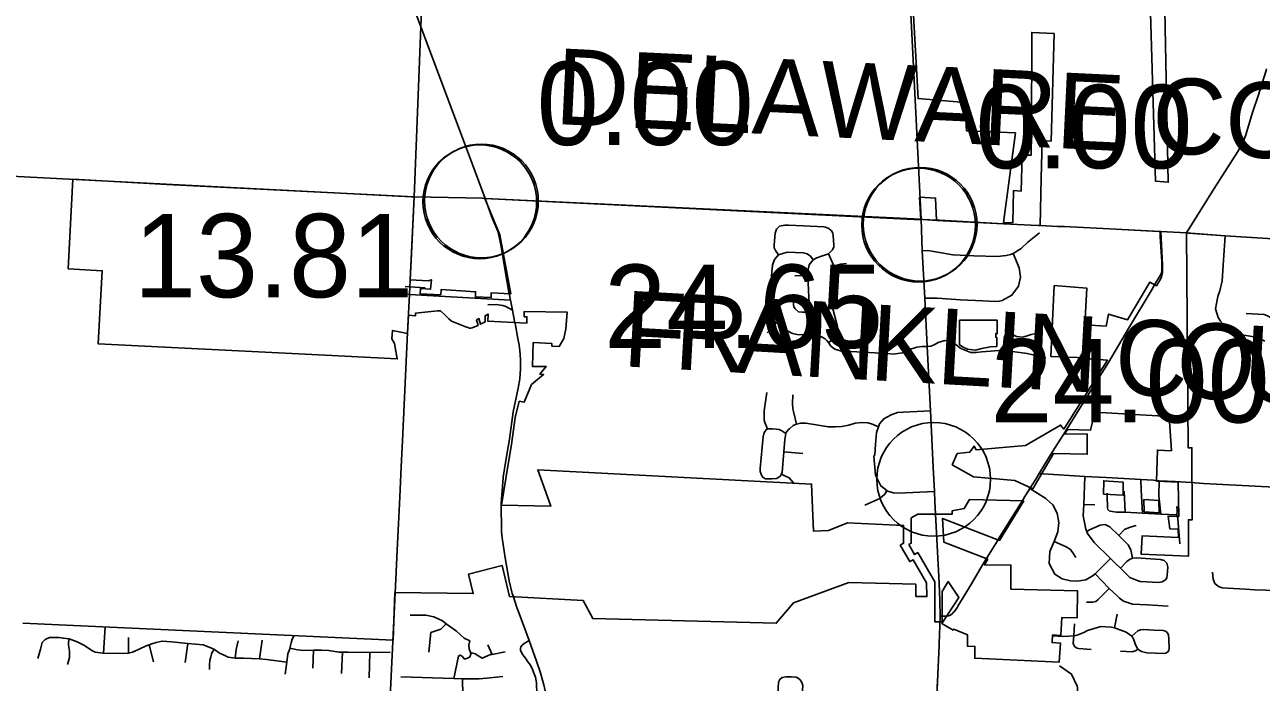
# Model space of a CAD drawing. Extents: x 1659811 to 1934326, y 644115 to 934867.
# Drawn here: x 1812113 to 1828424, y 772572 to 781248 of the extents above; entities that cross this region are included whole.
import ezdxf

# ---------------------------------------------------------------- set-up
doc = ezdxf.new("R2010")
doc.units = 0
for name, color, linetype in [('Default', 7, 'Continuous'), ('GM_X_Adjacent_County_Text', 7, 'Continuous'), ('GM_X_City_Street', 7, 'Continuous'), ('GM_X_Corporation', 7, 'Continuous'), ('GM_X_County', 7, 'Continuous'), ('GM_X_County_Road', 7, 'Continuous'), ('GM_X_State_Route', 7, 'Continuous'), ('GM_X_Township', 7, 'Continuous'), ('GM_X_Township_Road', 7, 'Continuous'), ('GM_X_US_Route', 7, 'Continuous')]:
    doc.layers.add(name, color=color, linetype=linetype)

msp = doc.modelspace()

# ---------------------------------------------------------------- linework, layer by layer
at = {"layer": 'Default'}
for centre in [(1818116, 778911), (1818116, 778911), (1818138, 778922), (1823904, 778604), (1823904, 778604), (1823925, 778615), (1824103, 775250)]:
    msp.add_circle(centre, 750, dxfattribs=at)
at = {"layer": 'GM_X_City_Street'}
for points in [[(1827440, 778500), (1827802, 779087), (1828113, 779577), (1828183, 779692), (1828216, 779780), (1828313, 780101), (1828381, 780311), (1828487, 780643), (1828494, 780666)], [(1823936, 778682), (1823966, 778677), (1824141, 778666), (1824146, 778666)], [(1823936, 778682), (1823966, 778677), (1824145, 778671)], [(1822056, 778210), (1822017, 778267), (1821999, 778304), (1821997, 778344), (1822012, 778499), (1822031, 778551), (1822071, 778589), (1822141, 778605), (1822189, 778603), (1822388, 778593), (1822653, 778580), (1822678, 778578), (1822720, 778561)], [(1822459, 777154), (1822464, 777254), (1822464, 777456), (1822465, 777499), (1822458, 777648), (1822445, 777941), (1822443, 777995), (1822460, 778079), (1822513, 778146), (1822561, 778171), (1822637, 778197), (1822717, 778224), (1822770, 778277), (1822785, 778317), (1822786, 778344), (1822778, 778462), (1822771, 778498), (1822754, 778530), (1822720, 778561)], [(1824146, 778666), (1825025, 778622), (1825481, 778599), (1825506, 778597), (1825514, 778597)], [(1825505, 778597), (1825506, 778597), (1825736, 778586), (1825825, 778586), (1826422, 778555), (1827074, 778521)], [(1825514, 778597), (1825736, 778586), (1825825, 778586), (1826422, 778555), (1827092, 778520)], [(1826983, 777761), (1827016, 777817), (1827089, 777940), (1827102, 777967), (1827111, 777999), (1827114, 778033), (1827114, 778068), (1827113, 778120), (1827100, 778318), (1827091, 778452), (1827091, 778494), (1827092, 778520)], [(1827074, 778521), (1827092, 778520), (1827440, 778500)], [(1827092, 778520), (1827440, 778500), (1827460, 778499)], [(1824361, 778210), (1824631, 778199), (1824945, 778189), (1825060, 778201), (1825118, 778217), (1825151, 778228), (1825258, 778295), (1825347, 778377), (1825499, 778503)], [(1827440, 778500), (1827947, 778461), (1830173, 778324)], [(1827460, 778499), (1827947, 778461), (1830193, 778323)], [(1828472, 777073), (1828413, 777102), (1828346, 777125), (1828277, 777137), (1828192, 777150), (1828123, 777169), (1828031, 777220), (1827927, 777294), (1827886, 777337), (1827855, 777386), (1827821, 777501), (1827849, 777662), (1827877, 777735), (1827908, 777871), (1827920, 778074), (1827947, 778461)], [(1822030, 777316), (1821996, 777351), (1821952, 777420), (1821932, 777499), (1821933, 777562), (1821957, 777843), (1821975, 778075), (1822002, 778151), (1822056, 778210), (1822172, 778248), (1822383, 778239), (1822436, 778227), (1822477, 778194), (1822513, 778146)], [(1822716, 777056), (1822751, 777079), (1822801, 777116), (1822834, 777160), (1822843, 777198), (1822840, 777237), (1822833, 777267), (1822773, 777498), (1822769, 777583), (1822782, 777791), (1822794, 777953), (1822786, 778068), (1822717, 778224)], [(1823953, 778265), (1824024, 778269), (1824205, 778239), (1824356, 778210), (1824361, 778210)], [(1823985, 777638), (1824147, 777638), (1824458, 777620), (1824752, 777603), (1824912, 777595), (1824968, 777601), (1825006, 777608), (1825135, 777678), (1825221, 777798), (1825249, 777919), (1825232, 778042), (1825151, 778228)], [(1822786, 778068), (1822830, 778076), (1822876, 778087), (1822951, 778097)], [(1822273, 777933), (1822445, 777941)], [(1817132, 777792), (1817193, 777788), (1817395, 777775)], [(1817061, 777694), (1817188, 777688), (1818521, 777615)], [(1818222, 777553), (1818332, 777555), (1818419, 777545), (1818458, 777529), (1818546, 777480)], [(1822253, 777594), (1822255, 777556), (1822260, 777526), (1822274, 777498), (1822318, 777462), (1822369, 777454), (1822464, 777456)], [(1828224, 777439), (1828462, 777424), (1828505, 777409), (1828566, 777372), (1828635, 777308)], [(1821905, 777183), (1822030, 777316)], [(1822030, 777316), (1822105, 777249), (1822156, 777220)], [(1822156, 777220), (1822240, 777172), (1822304, 777161), (1822459, 777154), (1822535, 777147), (1822555, 777146), (1822616, 777134), (1822670, 777102), (1822692, 777082), (1822716, 777056), (1822747, 777008), (1822799, 776968), (1822889, 776943), (1823010, 776935), (1823496, 776909), (1823569, 776903), (1823690, 776921), (1823734, 776940), (1823773, 776959), (1823881, 776995), (1823951, 777001), (1824018, 777004)], [(1824018, 777004), (1824065, 777007), (1824109, 777025), (1824161, 777054), (1824251, 777080), (1824358, 777055), (1824400, 777025), (1824459, 776977), (1824592, 776923), (1824663, 776922), (1824740, 776933), (1825018, 776954), (1825175, 776934), (1825336, 776910), (1825435, 776889)], [(1825018, 776954), (1825031, 777112), (1825042, 777142), (1825065, 777164), (1825087, 777174), (1825110, 777175), (1825144, 777161), (1825168, 777146), (1825197, 777133), (1825274, 777125), (1825322, 777138), (1825390, 777163), (1825427, 777169), (1825464, 777164), (1825508, 777129), (1825524, 777096), (1825526, 777059), (1825519, 777020), (1825484, 776879)], [(1828284, 776838), (1828203, 776878), (1828184, 776900), (1828177, 776924), (1828176, 776953), (1828182, 777051), (1828192, 777150)], [(1825435, 776889), (1825484, 776879), (1825584, 776853)], [(1821913, 775914), (1821888, 775969), (1821876, 776000), (1821869, 776029), (1821865, 776086), (1821868, 776154), (1821900, 776394)], [(1822295, 775980), (1822252, 776143), (1822245, 776179), (1822240, 776252), (1822243, 776366)], [(1824113, 775091), (1823635, 775067), (1823574, 775071), (1823496, 775095), (1823484, 775103), (1823404, 775164), (1823334, 775303), (1823314, 775554), (1823326, 775574), (1823334, 775711), (1823349, 775867), (1823374, 775941), (1823389, 775982), (1823445, 776047), (1823541, 776103), (1823626, 776131), (1823704, 776136), (1824060, 776153)], [(1821966, 775258), (1821883, 775258), (1821853, 775273), (1821838, 775294), (1821826, 775316), (1821815, 775353), (1821815, 775395), (1821853, 775817), (1821862, 775849), (1821876, 775881), (1821896, 775908), (1821913, 775914), (1821928, 775918), (1821976, 775917), (1822027, 775912), (1822064, 775907), (1822098, 775892), (1822152, 775856)], [(1821966, 775258), (1822029, 775262), (1822057, 775274), (1822085, 775300), (1822093, 775316), (1822104, 775339), (1822125, 775611), (1822138, 775775), (1822152, 775856), (1822153, 775862), (1822187, 775906), (1822200, 775917), (1822201, 775918)], [(1822201, 775918), (1822249, 775961), (1822290, 775979), (1822295, 775980), (1822347, 775993), (1822415, 775993), (1822715, 775941), (1822802, 775943), (1822891, 775946), (1822982, 775965), (1823068, 775990), (1823161, 776001), (1823234, 775995), (1823282, 775981), (1823374, 775941)], [(1822125, 775611), (1822379, 775591)], [(1822093, 775316), (1822198, 775270), (1822253, 775203)], [(1825495, 775326), (1825549, 775321), (1826095, 775288), (1826379, 775273), (1826611, 775259), (1826837, 775246), (1827003, 775237), (1827023, 775235)], [(1826802, 773912), (1826692, 773954), (1826668, 773975), (1826566, 774077), (1826497, 774144), (1826434, 774206), (1826220, 774418), (1826134, 774536), (1826121, 774563), (1826109, 774591), (1826076, 774769), (1826083, 774917), (1826095, 775288)], [(1823197, 774908), (1823394, 774998), (1823460, 775055), (1823484, 775103)], [(1825296, 775010), (1825353, 775100)], [(1825373, 775131), (1825548, 775021), (1825581, 774998), (1825593, 774987)], [(1826628, 774818), (1826617, 775093)], [(1826858, 774804), (1826848, 774951), (1826840, 775111), (1826837, 775246)], [(1827099, 774790), (1827075, 775036), (1827076, 775232)], [(1827498, 775207), (1827662, 775197), (1828600, 775146), (1828663, 775145), (1828778, 775136), (1829364, 775096), (1829531, 775087), (1830387, 775031), (1831077, 774994), (1831207, 774985), (1832172, 774932), (1832553, 774913), (1832991, 774890), (1833285, 774873), (1833579, 774858), (1833879, 774836), (1833947, 774835), (1833997, 774825), (1834053, 774805), (1834088, 774789), (1834140, 774757), (1834272, 774660), (1834319, 774634)], [(1825593, 774987), (1825674, 774913), (1825734, 774802), (1825756, 774679), (1825740, 774556), (1825691, 774428), (1825635, 774300), (1825627, 774140), (1825701, 773998), (1825797, 773936), (1825908, 773909), (1825995, 773905), (1826109, 773922), (1826207, 773979), (1826232, 774002), (1826434, 774206)], [(1826435, 774829), (1826416, 774836), (1826401, 774853), (1826396, 774871), (1826395, 774911), (1826393, 774998), (1826391, 775067)], [(1826083, 774917), (1826229, 774912)], [(1826435, 774829), (1826458, 774824), (1826516, 774818), (1826628, 774818), (1826858, 774804), (1827099, 774790), (1827311, 774780)], [(1827323, 774727), (1827323, 774736), (1827311, 774780), (1827313, 774834), (1827310, 774891)], [(1826121, 774563), (1826158, 774582), (1826301, 774645), (1826366, 774653), (1826425, 774625), (1826545, 774510), (1826669, 774386), (1826704, 774322), (1826727, 774209)], [(1826545, 774510), (1826622, 774587), (1826693, 774621), (1826775, 774640)], [(1827349, 774398), (1827323, 774727)], [(1824792, 774194), (1824943, 774438), (1824960, 774466)], [(1825691, 774428), (1825851, 774360), (1825908, 774324), (1825946, 774268), (1825976, 774220)], [(1826566, 774077), (1826653, 774166), (1826687, 774193), (1826727, 774209), (1826772, 774213), (1827096, 774194), (1827145, 774180), (1827180, 774142), (1827190, 774092), (1827185, 773986), (1827178, 773952), (1827160, 773923)], [(1826232, 774002), (1826419, 773811), (1826523, 773711), (1826552, 773682), (1826605, 773642), (1826725, 773604), (1826925, 773592), (1827194, 773577)], [(1827812, 773875), (1827789, 773932), (1827781, 774026)], [(1824420, 773573), (1824421, 773575), (1824576, 773829), (1824582, 773839), (1824583, 773841)], [(1826119, 773628), (1826202, 773628), (1826242, 773638), (1826274, 773665), (1826419, 773811)], [(1827160, 773923), (1827119, 773896), (1827071, 773889), (1826828, 773903), (1826802, 773912)], [(1827812, 773875), (1827861, 773836), (1827907, 773817), (1827980, 773814), (1828215, 773801), (1828337, 773792), (1828485, 773786), (1829055, 773751), (1829564, 773723), (1829577, 773722)], [(1817196, 773460), (1817403, 773460), (1817510, 773437), (1817625, 773383), (1817674, 773345), (1817809, 773245), (1817909, 773153), (1817986, 773119)], [(1824241, 773445), (1824265, 773445), (1824298, 773448), (1824324, 773460), (1824355, 773485), (1824357, 773487)], [(1826486, 773291), (1826525, 773472)], [(1813151, 772955), (1813176, 773303)], [(1817470, 773228), (1817601, 773272), (1817674, 773345)], [(1825670, 773185), (1825820, 773176), (1825950, 773184), (1825996, 773196), (1826084, 773229), (1826134, 773255), (1826307, 773307), (1826445, 773298), (1826486, 773291), (1826641, 773232), (1826717, 773181), (1826737, 773144), (1826767, 773067), (1826797, 773010), (1826846, 772978), (1826915, 772963), (1827142, 772952)], [(1825950, 773184), (1825960, 773342)], [(1812285, 772887), (1812322, 773009), (1812344, 773096), (1812384, 773138), (1812438, 773164), (1812566, 773165), (1812622, 773156)], [(1812622, 773156), (1812623, 773156), (1812696, 773145), (1812701, 773144), (1812804, 773108), (1812900, 773056), (1812999, 772990), (1813043, 772971), (1813143, 772955), (1813151, 772955), (1813419, 772950), (1813477, 772956), (1813480, 772957), (1813535, 772971), (1813625, 773011), (1813716, 773054), (1813754, 773067), (1813790, 773080), (1813848, 773096), (1813926, 773115), (1814050, 773105), (1814263, 773086), (1814466, 773067), (1814545, 773036), (1814615, 773004), (1814681, 772956), (1814743, 772928), (1814795, 772903), (1814889, 772892), (1814945, 772889), (1814997, 772889), (1815212, 772882), (1815301, 772871), (1815569, 772838)], [(1812678, 772805), (1812702, 772900), (1812705, 772935), (1812703, 772984), (1812693, 773034), (1812689, 773072), (1812691, 773101), (1812701, 773144)], [(1813480, 772957), (1813480, 773165)], [(1815548, 772678), (1815569, 772838), (1815585, 772948), (1815609, 773015), (1815610, 773021), (1815628, 773095), (1815642, 773143), (1815667, 773188)], [(1817445, 772968), (1817470, 773228)], [(1825950, 773184), (1825945, 773090), (1825952, 773061), (1825970, 773036), (1825996, 773021), (1826014, 773018), (1826181, 773007)], [(1826717, 773181), (1826757, 773218), (1826794, 773249), (1826832, 773266), (1826874, 773269), (1827008, 773260), (1827128, 773254), (1827160, 773246), (1827185, 773227), (1827199, 773198), (1827205, 773143), (1827211, 773023), (1827204, 772993), (1827187, 772969), (1827166, 772956), (1827142, 772952)], [(1813811, 772842), (1813754, 773067)], [(1814229, 772832), (1814263, 773086)], [(1814552, 772741), (1814551, 772801), (1814555, 772862), (1814567, 772910), (1814579, 772942), (1814587, 772968), (1814615, 773004)], [(1814889, 772892), (1814903, 773007), (1814929, 773121)], [(1815212, 772882), (1815246, 773127)], [(1815610, 773021), (1815713, 772999), (1815789, 772993), (1815923, 772998), (1816029, 772995), (1816123, 772993), (1816255, 772970), (1816304, 772970), (1816381, 772968), (1816664, 772964), (1816933, 772969)], [(1815913, 772757), (1815923, 772998)], [(1816293, 772687), (1816304, 772970)], [(1817774, 772623), (1817833, 772919), (1817856, 772931), (1817889, 772912), (1817909, 772882), (1817927, 772882), (1817968, 772894), (1817986, 772909), (1817998, 772943), (1817995, 772959), (1817993, 772965), (1817974, 773013), (1817971, 773062), (1817986, 773119)], [(1817993, 772965), (1818057, 772946), (1818103, 772919), (1818149, 772891), (1818259, 772937), (1818277, 772940), (1818452, 772974)], [(1818277, 772940), (1818222, 773066)], [(1818873, 771627), (1818871, 771678), (1818854, 772118), (1818852, 772295), (1818853, 772356), (1818861, 772408), (1818867, 772467), (1818866, 772514), (1818863, 772566), (1818850, 772642), (1818835, 772684), (1818811, 772743), (1818783, 772799), (1818751, 772841), (1818719, 772889), (1818683, 772936), (1818661, 772973), (1818652, 772995), (1818652, 773017), (1818659, 773039), (1818677, 773064), (1818702, 773082), (1818765, 773124)], [(1826566, 772981), (1826721, 772975), (1826774, 772992), (1826797, 773010)], [(1816657, 772632), (1816664, 772964)], [(1817073, 772643), (1817774, 772623), (1817890, 772620), (1818006, 772620), (1818106, 772620), (1818204, 772628), (1818338, 772640), (1818422, 772649)], [(1821936, 772229), (1821990, 772275), (1822020, 772310), (1822038, 772355), (1822047, 772422), (1822056, 772574), (1822072, 772610), (1822104, 772635), (1822154, 772645), (1822229, 772644), (1822288, 772638), (1822315, 772627), (1822341, 772604)], [(1825983, 772046), (1825999, 772408), (1826001, 772438), (1826001, 772498), (1825996, 772523), (1825922, 772681), (1825761, 772791)], [(1817898, 772188), (1817890, 772620)], [(1822037, 771947), (1822119, 771954), (1822222, 771949), (1822279, 771954), (1822309, 771978), (1822334, 772011), (1822342, 772080), (1822377, 772528), (1822362, 772570), (1822341, 772604)]]:
    msp.add_lwpolyline(points, dxfattribs=at)
at = {"layer": 'GM_X_Corporation'}
for points in [[(1812090, 773353), (1816972, 773128), (1816996, 773757), (1818030, 773743), (1817968, 774000), (1818411, 774114), (1818508, 773703), (1819478, 773652), (1819605, 773412), (1822027, 773351), (1822253, 773619), (1822982, 773891), (1823867, 773865), (1823869, 773706), (1824013, 773704), (1824009, 773883), (1823832, 774190), (1823788, 774165), (1823663, 774381), (1823707, 774406), (1823707, 774642), (1822967, 774677), (1822717, 774575), (1822517, 774567), (1822492, 775187), (1818880, 775374), (1819053, 774896), (1818404, 774908), (1818486, 775425), (1818535, 775710), (1818583, 776065), (1818636, 776280), (1818700, 776269), (1818798, 776499), (1818958, 776635), (1818908, 776636), (1818992, 776737), (1818809, 776740), (1818820, 777055), (1819068, 777042), (1819068, 777007), (1819165, 777003), (1819223, 777108), (1819253, 777229), (1819268, 777456), (1818703, 777466), (1818702, 777396), (1818737, 777395), (1818738, 777311), (1818223, 777335), (1818227, 777430), (1818185, 777409), (1818187, 777330), (1818125, 777299), (1818105, 777371), (1818074, 777354), (1818094, 777281), (1818047, 777262), (1818016, 777249), (1817997, 777245), (1817979, 777246), (1817957, 777251), (1817918, 777268), (1817743, 777338), (1817706, 777368), (1817659, 777415), (1817598, 777471), (1817589, 777474), (1817558, 777471), (1817270, 777444), (1817267, 777407), (1817175, 777415), (1817162, 777174), (1816963, 777214), (1816955, 777103), (1816990, 777043), (1817028, 776838), (1816077, 776890), (1813084, 777036), (1813135, 778003), (1812688, 778029), (1812748, 779209), (1813989, 779140), (1817250, 778977), (1817198, 777883), (1817437, 777868), (1817477, 777883), (1817466, 777757), (1817333, 777768), (1817329, 777699), (1817602, 777686), (1817606, 777753), (1818060, 777725), (1818058, 777659), (1818265, 777648), (1818267, 777712), (1818526, 777699), (1818382, 778477), (1818182, 778957), (1823932, 778674), (1823918, 778971), (1824127, 778960), (1824141, 778666), (1825025, 778622), (1825481, 778599), (1825506, 778597), (1825523, 779224), (1825533, 779720), (1825651, 779713), (1825692, 781132), (1825397, 781147), (1825395, 779815), (1825387, 779525), (1825271, 779527), (1825258, 779053), (1825157, 779059), (1825145, 778634), (1825026, 778639), (1825182, 779821), (1824534, 779849), (1824515, 780220), (1823897, 780274), (1823795, 782165)], [(1826946, 782000), (1827027, 779186), (1827198, 779170), (1827151, 781435)]]:
    msp.add_lwpolyline(points, dxfattribs=at)
for points in [[(1824345, 775442), (1824627, 775281), (1825175, 775235), (1825413, 775126), (1825685, 775591), (1826129, 775580), (1826126, 775849), (1825830, 775846), (1825867, 775906), (1826173, 775897), (1826228, 776137), (1827210, 776079), (1827238, 775627), (1827055, 775635), (1827043, 775226), (1827330, 775211), (1827337, 774761), (1827196, 774766), (1827218, 774598), (1827327, 774593), (1827332, 774484), (1826851, 774504), (1826841, 774261), (1827466, 774237), (1827464, 774716), (1827514, 774716), (1827510, 775666), (1827460, 775665), (1827440, 778500), (1827098, 778520), (1827121, 778076), (1827120, 777980), (1827107, 777918), (1827081, 777867), (1827042, 777801), (1826956, 777852), (1826782, 777559), (1826660, 777355), (1826409, 777430), (1826380, 777271), (1826098, 777288), (1826124, 777772), (1825694, 777807), (1825650, 776871), (1826109, 776852), (1826109, 776842), (1826395, 776822), (1825819, 775914), (1825776, 775965), (1825313, 775697), (1824665, 775637), (1824635, 775689), (1824578, 775607), (1824414, 775592)], [(1824442, 777348), (1824442, 777026), (1824494, 776994), (1824548, 776966), (1824656, 776953), (1824740, 776974), (1824853, 776996), (1824934, 777003), (1824934, 777124), (1824922, 777124), (1824922, 777172), (1824942, 777172), (1824942, 777248), (1824942, 777348)], [(1826345, 775056), (1826603, 775041), (1826601, 775212), (1826347, 775231)], [(1823775, 774388), (1823850, 774258), (1823893, 774283), (1824116, 773897), (1824117, 773370), (1824217, 773370), (1824216, 773770), (1824292, 773900), (1824434, 773692), (1824210, 773349), (1824358, 773262), (1824368, 773274), (1824549, 773200), (1824547, 773047), (1824647, 773046), (1824645, 772890), (1825759, 772839), (1825774, 773090), (1825665, 773097), (1825671, 773197), (1825780, 773190), (1825795, 773428), (1825995, 773423), (1825999, 773780), (1825120, 773801), (1825121, 774119), (1824773, 774122), (1824817, 774196), (1824236, 774422), (1824220, 774734), (1824970, 774444), (1825290, 774965), (1824574, 774985), (1824507, 774863), (1824348, 774835), (1824349, 774792), (1823893, 774792), (1823807, 774742), (1823807, 774406)], [(1826873, 774982), (1826880, 774820), (1827079, 774810), (1827071, 774971)]]:
    msp.add_lwpolyline(points, close=True, dxfattribs=at)
at = {"layer": 'GM_X_County'}
for points in [[(1811853, 779256), (1817214, 778979), (1817250, 778977), (1818151, 778958), (1818187, 778957), (1823936, 778682), (1823966, 778677), (1824141, 778666), (1825025, 778622), (1825481, 778599), (1825506, 778597), (1825736, 778586), (1825825, 778586), (1826422, 778555), (1827092, 778520), (1827440, 778500), (1827947, 778461), (1830981, 778275)], [(1830981, 778275), (1827947, 778461), (1827440, 778500), (1827092, 778520), (1826422, 778555), (1825825, 778586), (1825736, 778586), (1825506, 778597), (1825481, 778599), (1825025, 778622), (1824141, 778666), (1823966, 778677), (1823936, 778682), (1818187, 778957), (1818151, 778958), (1817250, 778977), (1817214, 778979), (1811853, 779256)]]:
    msp.add_lwpolyline(points, dxfattribs=at)
at = {"layer": 'GM_X_County_Road'}
for points in [[(1825353, 775100), (1825373, 775131), (1825449, 775251), (1825495, 775326), (1825646, 775575), (1825837, 775875), (1826221, 776491), (1826407, 776790), (1826673, 777239), (1826983, 777761)], [(1827023, 775235), (1827076, 775232), (1827287, 775220), (1827498, 775207)], [(1824960, 774466), (1825290, 774999), (1825296, 775010)], [(1824589, 773850), (1824756, 774135), (1824792, 774194)], [(1824583, 773841), (1824588, 773850), (1824589, 773850)], [(1824357, 773487), (1824374, 773504), (1824415, 773565), (1824420, 773572), (1824420, 773573)], [(1824188, 773445), (1824241, 773445)]]:
    msp.add_lwpolyline(points, dxfattribs=at)
at = {"layer": 'GM_X_State_Route'}
for points in [[(1818019, 779405), (1817795, 780002), (1817338, 781221), (1817148, 781730), (1816994, 782133), (1816739, 782797), (1816596, 783133), (1816530, 783286), (1816466, 783417), (1816381, 783573), (1816336, 783687), (1816285, 783865), (1816160, 784364), (1816076, 784730), (1816020, 785073), (1815987, 785293), (1815970, 785528), (1815949, 786077)], [(1818187, 778957), (1818019, 779405)], [(1818503, 777708), (1818500, 777720), (1818479, 777849), (1818393, 778345), (1818373, 778448), (1818352, 778526), (1818275, 778711), (1818187, 778957)], [(1818574, 777338), (1818546, 777480), (1818521, 777615), (1818503, 777708)], [(1818423, 775269), (1818423, 775279), (1818460, 775498), (1818491, 775679), (1818508, 775782), (1818558, 776141), (1818586, 776285), (1818622, 776453), (1818642, 776575), (1818654, 776709), (1818654, 776832), (1818646, 776949), (1818635, 777020), (1818617, 777108), (1818585, 777285), (1818574, 777338)], [(1818554, 773715), (1818545, 773742), (1818504, 773909), (1818450, 774214), (1818411, 774477), (1818401, 774556), (1818396, 774933), (1818423, 775269)], [(1818621, 773517), (1818606, 773559), (1818554, 773715)], [(1818765, 773124), (1818621, 773517)], [(1819044, 772009), (1819042, 772062), (1819026, 772181), (1819002, 772364), (1818961, 772537), (1818913, 772710), (1818865, 772850), (1818765, 773124)]]:
    msp.add_lwpolyline(points, dxfattribs=at)
at = {"layer": 'GM_X_Township'}
for points in [[(1817250, 778977), (1817281, 779754), (1817338, 781221), (1817524, 785929), (1817856, 792932), (1818194, 800042), (1818544, 806864)], [(1817214, 778979), (1817250, 778977), (1817223, 778414), (1817214, 778229), (1817193, 777788), (1817188, 777688), (1817164, 777187), (1817096, 775760), (1817079, 775415), (1817060, 775014), (1817044, 774665), (1817027, 774315), (1817008, 773931), (1816890, 771467)], [(1817250, 778977), (1817214, 778979)]]:
    msp.add_lwpolyline(points, dxfattribs=at)
at = {"layer": 'GM_X_Township_Road'}
msp.add_lwpolyline([(1824145, 778671), (1824181, 778670), (1825025, 778622), (1825481, 778599), (1825505, 778597)], dxfattribs=at)
at = {"layer": 'GM_X_US_Route'}
for points in [[(1823936, 778682), (1823645, 784547), (1823597, 785555), (1823580, 785831), (1823563, 786025)], [(1824097, 775409), (1824060, 776153), (1824018, 777004), (1823985, 777638), (1823953, 778265), (1823936, 778682)], [(1824119, 774956), (1824113, 775091), (1824097, 775409)], [(1824182, 773646), (1824175, 773880), (1824119, 774956)], [(1824176, 773086), (1824181, 773197), (1824188, 773445), (1824182, 773646)], [(1824154, 772583), (1824174, 773056), (1824176, 773086)], [(1824104, 771515), (1824106, 771550), (1824135, 772002), (1824154, 772602), (1824151, 772498), (1824154, 772583)]]:
    msp.add_lwpolyline(points, dxfattribs=at)

# ---------------------------------------------------------------- texts
at = {"layer": 'Default'}
for s, p in [('0.00', (1818866, 779661)), ('0.00', (1824654, 779354)), ('13.81', (1813554, 777652)), ('24.65', (1819756, 776983)), ('24.00', (1824853, 776000))]:
    msp.add_text(s, height=1100, dxfattribs=at).set_placement(p)
at = {"layer": 'GM_X_Adjacent_County_Text'}
for s, rotation, p in [('DELAWARE COUNTY', 357.2562, (1819097, 779939)), ('F', 356.8079, (1819990, 776742)), ('R', 356.8077, (1820666, 776705)), ('A', 356.8076, (1821479, 776659)), ('N', 356.8079, (1822362, 776610)), ('K', 356.8079, (1823245, 776561)), ('L', 356.8078, (1824128, 776511)), ('I', 356.8075, (1824875, 776470)), ('N', 356.8076, (1825284, 776447)), ('C', 356.8078, (1826470, 776381)), ('O', 356.8074, (1827283, 776336)), ('U', 356.8087, (1828166, 776286))]:
    msp.add_text(s, height=1000, rotation=rotation, dxfattribs=at).set_placement(p)

doc.saveas('drawing.dxf')
